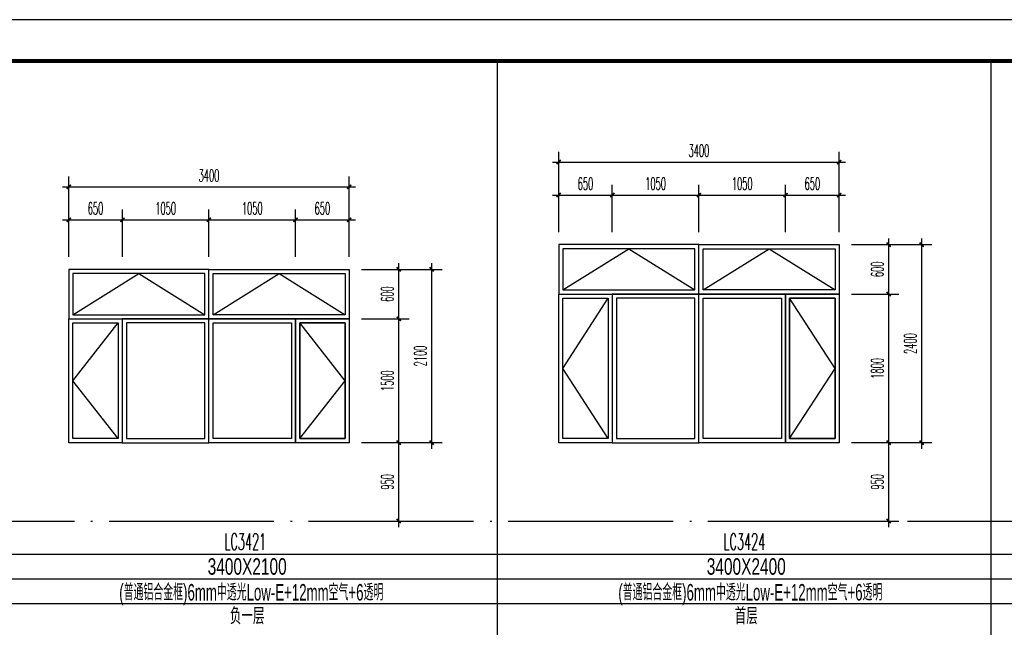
# Model space of a CAD drawing. Extents: x 1779708 to 7299578, y -1121471 to 88434.
# Tile 874 of 1056: x 6610300 to 6622236, y -951512 to -944150. Entities that reach past the tile are written whole.
import ezdxf
from ezdxf.enums import TextEntityAlignment as Align

# ---------------------------------------------------------------- set-up
doc = ezdxf.new("R2010")
doc.units = 0
doc.header["$LTSCALE"] = 1000
doc.header["$MEASUREMENT"] = 0
doc.linetypes.add('DOTE', pattern=[2.42, 2, -0.2, 0.02, -0.2])
doc.layers.get('0').update_dxf_attribs({"linetype": 'CONTINUOUS'})
doc.layers.get('Defpoints').update_dxf_attribs({"linetype": 'CONTINUOUS'})
for name, color, linetype in [('DOTE', 1, 'DOTE'), ('NONE', 7, 'CONTINUOUS'), ('PUB_DIM', 3, 'CONTINUOUS'), ('PUB_TAB', 7, 'CONTINUOUS'), ('PUB_TEXT', 7, 'CONTINUOUS'), ('PUB_TITLE', 4, 'CONTINUOUS'), ('WINDOW', 2, 'CONTINUOUS'), ('可见线', 6, 'CONTINUOUS'), ('立面细线', 114, 'CONTINUOUS')]:
    doc.layers.add(name, color=color, linetype=linetype)
doc.styles.add('_TCH_DIM_T3', font='SIMPLEX.shx', dxfattribs={"width": 0.494118, "bigfont": 'GBCBIG.shx'})
doc.styles.add('dim_font', font='SIMPLEX.shx', dxfattribs={"width": 0.8})
doc.styles.add('华正字体', font='huazheng.shx', dxfattribs={"width": 0.7, "bigfont": 'hztxt.shx'})
doc.dimstyles.new('_TCH_ARCH&&50', dxfattribs={"dimtxt": 148.75, "dimasz": 50, "dimexe": 125, "dimexo": 150, "dimgap": 63.125, "dimtad": 1, "dimdec": 0, "dimzin": 0, "dimdsep": 46, "dimtxsty": '_TCH_DIM_T3', "dimblk": 'ARCHTICK', "dimcen": 0.09, "dimdle": 75, "dimclrt": 7, "dimazin": 2, "dimtfac": 1, "dimtdec": 0, "dimtix": 1, "dimtmove": 2, "dimatfit": 3, "dimfxl": 250, "dimtolj": 1, "dimtzin": 0, "dimarcsym": 0})

# ---------------------------------------------------------------- blocks, each defined once
blk = doc.blocks.new('A$C3D8761CE')
at = {"layer": 'PUB_TITLE'}
blk.add_lwpolyline([(0, 0), (84100, 0), (84100, 59400), (0, 59400)], close=True, dxfattribs=at)
at = {"layer": 'PUB_TITLE', "const_width": 100}
blk.add_lwpolyline([(2500, 1000), (83100, 1000), (83100, 58400), (2500, 58400)], close=True, dxfattribs=at)
blk = doc.blocks.new('_ArchTick')
at = {"color": 0, "linetype": 'ByBlock', "const_width": 0.4}
blk.add_lwpolyline([(-0.5, -0.5), (0.5, 0.5)], dxfattribs=at)
blk = doc.blocks.new('*D3306')
at = {"layer": 'Defpoints', "color": 0, "transparency": 16777216}
for p in [(6614295, -947175), (6614895, -947175), (6614295, -947775)]:
    blk.add_point(p, dxfattribs=at)
at = {"layer": 'PUB_DIM', "color": 0, "lineweight": -2, "transparency": 16777216}
for p, q in [((6614445, -947175), (6615020, -947175)), ((6614895, -947850), (6614895, -947100)), ((6614445, -947775), (6615020, -947775))]:
    blk.add_line(p, q, dxfattribs=at)
at = {"layer": 'PUB_DIM', "color": 0, "lineweight": -2, "transparency": 16777216, "xscale": 50, "yscale": 50, "zscale": 50}
for p, rotation in [((6614895, -947175), 90), ((6614895, -947775), 270)]:
    blk.add_blockref('_ArchTick', p, dxfattribs=dict(at, rotation=rotation))
at = {"layer": 'PUB_DIM', "color": 7, "transparency": 16777216, "insert": (6614757, -947475), "char_height": 148.8, "attachment_point": 5, "rotation": 90, "style": '_TCH_DIM_T3'}
blk.add_mtext('\\A1;600', dxfattribs=at)
blk = doc.blocks.new('*D3307')
at = {"layer": 'Defpoints', "color": 0, "transparency": 16777216}
for p in [(6614295, -947775), (6614895, -947775), (6614295, -949275)]:
    blk.add_point(p, dxfattribs=at)
at = {"layer": 'PUB_DIM', "color": 0, "lineweight": -2, "transparency": 16777216}
for p, q in [((6614445, -947775), (6615020, -947775)), ((6614895, -949350), (6614895, -947700)), ((6614445, -949275), (6615020, -949275))]:
    blk.add_line(p, q, dxfattribs=at)
at = {"layer": 'PUB_DIM', "color": 0, "lineweight": -2, "transparency": 16777216, "xscale": 50, "yscale": 50, "zscale": 50}
for p, rotation in [((6614895, -947775), 90), ((6614895, -949275), 270)]:
    blk.add_blockref('_ArchTick', p, dxfattribs=dict(at, rotation=rotation))
at = {"layer": 'PUB_DIM', "color": 7, "transparency": 16777216, "insert": (6614757, -948525), "char_height": 148.8, "attachment_point": 5, "rotation": 90, "style": '_TCH_DIM_T3'}
blk.add_mtext('\\A1;1500', dxfattribs=at)
blk = doc.blocks.new('*D3308')
at = {"layer": 'Defpoints', "color": 0, "transparency": 16777216}
for p in [(6614295, -949275), (6614895, -949275), (6614295, -950225)]:
    blk.add_point(p, dxfattribs=at)
at = {"layer": 'PUB_DIM', "color": 0, "lineweight": -2, "transparency": 16777216}
for p, q in [((6614895, -950300), (6614895, -949200)), ((6614445, -949275), (6615020, -949275)), ((6614445, -950225), (6615020, -950225))]:
    blk.add_line(p, q, dxfattribs=at)
at = {"layer": 'PUB_DIM', "color": 0, "lineweight": -2, "transparency": 16777216, "xscale": 50, "yscale": 50, "zscale": 50}
for p, rotation in [((6614895, -949275), 90), ((6614895, -950225), 270)]:
    blk.add_blockref('_ArchTick', p, dxfattribs=dict(at, rotation=rotation))
at = {"layer": 'PUB_DIM', "color": 7, "transparency": 16777216, "insert": (6614757, -949750), "char_height": 148.8, "attachment_point": 5, "rotation": 90, "style": '_TCH_DIM_T3'}
blk.add_mtext('\\A1;950', dxfattribs=at)
blk = doc.blocks.new('*D3309')
at = {"layer": 'Defpoints', "color": 0, "transparency": 16777216}
for p in [(6611545, -946575), (6610895, -947175), (6611545, -947175)]:
    blk.add_point(p, dxfattribs=at)
at = {"layer": 'PUB_DIM', "color": 0, "lineweight": -2, "transparency": 16777216}
for p, q in [((6610895, -947025), (6610895, -946450)), ((6611545, -947025), (6611545, -946450)), ((6610820, -946575), (6611620, -946575))]:
    blk.add_line(p, q, dxfattribs=at)
at = {"layer": 'PUB_DIM', "color": 0, "lineweight": -2, "transparency": 16777216, "xscale": 50, "yscale": 50, "zscale": 50, "rotation": 180}
blk.add_blockref('_ArchTick', (6610895, -946575), dxfattribs=at)
at = {"layer": 'PUB_DIM', "color": 0, "lineweight": -2, "transparency": 16777216, "xscale": 50, "yscale": 50, "zscale": 50}
blk.add_blockref('_ArchTick', (6611545, -946575), dxfattribs=at)
at = {"layer": 'PUB_DIM', "color": 7, "transparency": 16777216, "insert": (6611220, -946437), "char_height": 148.8, "attachment_point": 5, "style": '_TCH_DIM_T3'}
blk.add_mtext('\\A1;650', dxfattribs=at)
blk = doc.blocks.new('*D3310')
at = {"layer": 'Defpoints', "color": 0, "transparency": 16777216}
for p in [(6612595, -946575), (6611545, -947175), (6612595, -947175)]:
    blk.add_point(p, dxfattribs=at)
at = {"layer": 'PUB_DIM', "color": 0, "lineweight": -2, "transparency": 16777216}
for p, q in [((6611545, -947025), (6611545, -946450)), ((6612595, -947025), (6612595, -946450)), ((6611470, -946575), (6612670, -946575))]:
    blk.add_line(p, q, dxfattribs=at)
at = {"layer": 'PUB_DIM', "color": 0, "lineweight": -2, "transparency": 16777216, "xscale": 50, "yscale": 50, "zscale": 50, "rotation": 180}
blk.add_blockref('_ArchTick', (6611545, -946575), dxfattribs=at)
at = {"layer": 'PUB_DIM', "color": 0, "lineweight": -2, "transparency": 16777216, "xscale": 50, "yscale": 50, "zscale": 50}
blk.add_blockref('_ArchTick', (6612595, -946575), dxfattribs=at)
at = {"layer": 'PUB_DIM', "color": 7, "transparency": 16777216, "insert": (6612070, -946437), "char_height": 148.8, "attachment_point": 5, "style": '_TCH_DIM_T3'}
blk.add_mtext('\\A1;1050', dxfattribs=at)
blk = doc.blocks.new('*D3311')
at = {"layer": 'Defpoints', "color": 0, "transparency": 16777216}
for p in [(6613645, -946575), (6612595, -947175), (6613645, -947175)]:
    blk.add_point(p, dxfattribs=at)
at = {"layer": 'PUB_DIM', "color": 0, "lineweight": -2, "transparency": 16777216}
for p, q in [((6612595, -947025), (6612595, -946450)), ((6613645, -947025), (6613645, -946450)), ((6612520, -946575), (6613720, -946575))]:
    blk.add_line(p, q, dxfattribs=at)
at = {"layer": 'PUB_DIM', "color": 0, "lineweight": -2, "transparency": 16777216, "xscale": 50, "yscale": 50, "zscale": 50, "rotation": 180}
blk.add_blockref('_ArchTick', (6612595, -946575), dxfattribs=at)
at = {"layer": 'PUB_DIM', "color": 0, "lineweight": -2, "transparency": 16777216, "xscale": 50, "yscale": 50, "zscale": 50}
blk.add_blockref('_ArchTick', (6613645, -946575), dxfattribs=at)
at = {"layer": 'PUB_DIM', "color": 7, "transparency": 16777216, "insert": (6613120, -946437), "char_height": 148.8, "attachment_point": 5, "style": '_TCH_DIM_T3'}
blk.add_mtext('\\A1;1050', dxfattribs=at)
blk = doc.blocks.new('*D3312')
at = {"layer": 'Defpoints', "color": 0, "transparency": 16777216}
for p in [(6614295, -946575), (6613645, -947175), (6614295, -947175)]:
    blk.add_point(p, dxfattribs=at)
at = {"layer": 'PUB_DIM', "color": 0, "lineweight": -2, "transparency": 16777216}
for p, q in [((6613645, -947025), (6613645, -946450)), ((6614295, -947025), (6614295, -946450)), ((6613570, -946575), (6614370, -946575))]:
    blk.add_line(p, q, dxfattribs=at)
at = {"layer": 'PUB_DIM', "color": 0, "lineweight": -2, "transparency": 16777216, "xscale": 50, "yscale": 50, "zscale": 50, "rotation": 180}
blk.add_blockref('_ArchTick', (6613645, -946575), dxfattribs=at)
at = {"layer": 'PUB_DIM', "color": 0, "lineweight": -2, "transparency": 16777216, "xscale": 50, "yscale": 50, "zscale": 50}
blk.add_blockref('_ArchTick', (6614295, -946575), dxfattribs=at)
at = {"layer": 'PUB_DIM', "color": 7, "transparency": 16777216, "insert": (6613970, -946437), "char_height": 148.8, "attachment_point": 5, "style": '_TCH_DIM_T3'}
blk.add_mtext('\\A1;650', dxfattribs=at)
blk = doc.blocks.new('*D3313')
at = {"layer": 'Defpoints', "color": 0, "transparency": 16777216}
for p in [(6614295, -946175), (6610895, -947025), (6614295, -947025)]:
    blk.add_point(p, dxfattribs=at)
at = {"layer": 'PUB_DIM', "color": 0, "lineweight": -2, "transparency": 16777216}
for p, q in [((6610895, -946875), (6610895, -946050)), ((6614295, -946875), (6614295, -946050)), ((6610820, -946175), (6614370, -946175))]:
    blk.add_line(p, q, dxfattribs=at)
at = {"layer": 'PUB_DIM', "color": 0, "lineweight": -2, "transparency": 16777216, "xscale": 50, "yscale": 50, "zscale": 50, "rotation": 180}
blk.add_blockref('_ArchTick', (6610895, -946175), dxfattribs=at)
at = {"layer": 'PUB_DIM', "color": 0, "lineweight": -2, "transparency": 16777216, "xscale": 50, "yscale": 50, "zscale": 50}
blk.add_blockref('_ArchTick', (6614295, -946175), dxfattribs=at)
at = {"layer": 'PUB_DIM', "color": 7, "transparency": 16777216, "insert": (6612595, -946038), "char_height": 148.8, "attachment_point": 5, "style": '_TCH_DIM_T3'}
blk.add_mtext('\\A1;3400', dxfattribs=at)
blk = doc.blocks.new('*D3314')
at = {"layer": 'Defpoints', "color": 0, "transparency": 16777216}
for p in [(6614445, -947175), (6615295, -947175), (6614445, -949275)]:
    blk.add_point(p, dxfattribs=at)
at = {"layer": 'PUB_DIM', "color": 0, "lineweight": -2, "transparency": 16777216}
for p, q in [((6614595, -947175), (6615420, -947175)), ((6615295, -949350), (6615295, -947100)), ((6614595, -949275), (6615420, -949275))]:
    blk.add_line(p, q, dxfattribs=at)
at = {"layer": 'PUB_DIM', "color": 0, "lineweight": -2, "transparency": 16777216, "xscale": 50, "yscale": 50, "zscale": 50}
for p, rotation in [((6615295, -947175), 90), ((6615295, -949275), 270)]:
    blk.add_blockref('_ArchTick', p, dxfattribs=dict(at, rotation=rotation))
at = {"layer": 'PUB_DIM', "color": 7, "transparency": 16777216, "insert": (6615157, -948225), "char_height": 148.8, "attachment_point": 5, "rotation": 90, "style": '_TCH_DIM_T3'}
blk.add_mtext('\\A1;2100', dxfattribs=at)
blk = doc.blocks.new('*D3315')
at = {"layer": 'Defpoints', "color": 0, "transparency": 16777216}
for p in [(6620234, -946875), (6620834, -946875), (6620234, -947475)]:
    blk.add_point(p, dxfattribs=at)
at = {"layer": 'PUB_DIM', "color": 0, "lineweight": -2, "transparency": 16777216}
for p, q in [((6620834, -947550), (6620834, -946800)), ((6620384, -946875), (6620959, -946875)), ((6620384, -947475), (6620959, -947475))]:
    blk.add_line(p, q, dxfattribs=at)
at = {"layer": 'PUB_DIM', "color": 0, "lineweight": -2, "transparency": 16777216, "xscale": 50, "yscale": 50, "zscale": 50}
for p, rotation in [((6620834, -946875), 90), ((6620834, -947475), 270)]:
    blk.add_blockref('_ArchTick', p, dxfattribs=dict(at, rotation=rotation))
at = {"layer": 'PUB_DIM', "color": 7, "transparency": 16777216, "insert": (6620697, -947175), "char_height": 148.8, "attachment_point": 5, "rotation": 90, "style": '_TCH_DIM_T3'}
blk.add_mtext('\\A1;600', dxfattribs=at)
blk = doc.blocks.new('*D3316')
at = {"layer": 'Defpoints', "color": 0, "transparency": 16777216}
for p in [(6620234, -947475), (6620834, -947475), (6620234, -949275)]:
    blk.add_point(p, dxfattribs=at)
at = {"layer": 'PUB_DIM', "color": 0, "lineweight": -2, "transparency": 16777216}
for p, q in [((6620834, -949350), (6620834, -947400)), ((6620384, -947475), (6620959, -947475)), ((6620384, -949275), (6620959, -949275))]:
    blk.add_line(p, q, dxfattribs=at)
at = {"layer": 'PUB_DIM', "color": 0, "lineweight": -2, "transparency": 16777216, "xscale": 50, "yscale": 50, "zscale": 50}
for p, rotation in [((6620834, -947475), 90), ((6620834, -949275), 270)]:
    blk.add_blockref('_ArchTick', p, dxfattribs=dict(at, rotation=rotation))
at = {"layer": 'PUB_DIM', "color": 7, "transparency": 16777216, "insert": (6620697, -948375), "char_height": 148.8, "attachment_point": 5, "rotation": 90, "style": '_TCH_DIM_T3'}
blk.add_mtext('\\A1;1800', dxfattribs=at)
blk = doc.blocks.new('*D3317')
at = {"layer": 'Defpoints', "color": 0, "transparency": 16777216}
for p in [(6620234, -949275), (6620834, -949275), (6620234, -950225)]:
    blk.add_point(p, dxfattribs=at)
at = {"layer": 'PUB_DIM', "color": 0, "lineweight": -2, "transparency": 16777216}
for p, q in [((6620834, -950300), (6620834, -949200)), ((6620384, -949275), (6620959, -949275)), ((6620384, -950225), (6620959, -950225))]:
    blk.add_line(p, q, dxfattribs=at)
at = {"layer": 'PUB_DIM', "color": 0, "lineweight": -2, "transparency": 16777216, "xscale": 50, "yscale": 50, "zscale": 50}
for p, rotation in [((6620834, -949275), 90), ((6620834, -950225), 270)]:
    blk.add_blockref('_ArchTick', p, dxfattribs=dict(at, rotation=rotation))
at = {"layer": 'PUB_DIM', "color": 7, "transparency": 16777216, "insert": (6620697, -949750), "char_height": 148.8, "attachment_point": 5, "rotation": 90, "style": '_TCH_DIM_T3'}
blk.add_mtext('\\A1;950', dxfattribs=at)
blk = doc.blocks.new('*D3318')
at = {"layer": 'Defpoints', "color": 0, "transparency": 16777216}
for p in [(6617484, -946275), (6616834, -946875), (6617484, -946875)]:
    blk.add_point(p, dxfattribs=at)
at = {"layer": 'PUB_DIM', "color": 0, "lineweight": -2, "transparency": 16777216}
for p, q in [((6616834, -946725), (6616834, -946150)), ((6617484, -946725), (6617484, -946150)), ((6616759, -946275), (6617559, -946275))]:
    blk.add_line(p, q, dxfattribs=at)
at = {"layer": 'PUB_DIM', "color": 0, "lineweight": -2, "transparency": 16777216, "xscale": 50, "yscale": 50, "zscale": 50, "rotation": 180}
blk.add_blockref('_ArchTick', (6616834, -946275), dxfattribs=at)
at = {"layer": 'PUB_DIM', "color": 0, "lineweight": -2, "transparency": 16777216, "xscale": 50, "yscale": 50, "zscale": 50}
blk.add_blockref('_ArchTick', (6617484, -946275), dxfattribs=at)
at = {"layer": 'PUB_DIM', "color": 7, "transparency": 16777216, "insert": (6617159, -946137), "char_height": 148.8, "attachment_point": 5, "style": '_TCH_DIM_T3'}
blk.add_mtext('\\A1;650', dxfattribs=at)
blk = doc.blocks.new('*D3319')
at = {"layer": 'Defpoints', "color": 0, "transparency": 16777216}
for p in [(6618534, -946275), (6617484, -946875), (6618534, -946875)]:
    blk.add_point(p, dxfattribs=at)
at = {"layer": 'PUB_DIM', "color": 0, "lineweight": -2, "transparency": 16777216}
for p, q in [((6617484, -946725), (6617484, -946150)), ((6618534, -946725), (6618534, -946150)), ((6617409, -946275), (6618609, -946275))]:
    blk.add_line(p, q, dxfattribs=at)
at = {"layer": 'PUB_DIM', "color": 0, "lineweight": -2, "transparency": 16777216, "xscale": 50, "yscale": 50, "zscale": 50, "rotation": 180}
blk.add_blockref('_ArchTick', (6617484, -946275), dxfattribs=at)
at = {"layer": 'PUB_DIM', "color": 0, "lineweight": -2, "transparency": 16777216, "xscale": 50, "yscale": 50, "zscale": 50}
blk.add_blockref('_ArchTick', (6618534, -946275), dxfattribs=at)
at = {"layer": 'PUB_DIM', "color": 7, "transparency": 16777216, "insert": (6618009, -946137), "char_height": 148.8, "attachment_point": 5, "style": '_TCH_DIM_T3'}
blk.add_mtext('\\A1;1050', dxfattribs=at)
blk = doc.blocks.new('*D3320')
at = {"layer": 'Defpoints', "color": 0, "transparency": 16777216}
for p in [(6619584, -946275), (6618534, -946875), (6619584, -946875)]:
    blk.add_point(p, dxfattribs=at)
at = {"layer": 'PUB_DIM', "color": 0, "lineweight": -2, "transparency": 16777216}
for p, q in [((6618534, -946725), (6618534, -946150)), ((6619584, -946725), (6619584, -946150)), ((6618459, -946275), (6619659, -946275))]:
    blk.add_line(p, q, dxfattribs=at)
at = {"layer": 'PUB_DIM', "color": 0, "lineweight": -2, "transparency": 16777216, "xscale": 50, "yscale": 50, "zscale": 50, "rotation": 180}
blk.add_blockref('_ArchTick', (6618534, -946275), dxfattribs=at)
at = {"layer": 'PUB_DIM', "color": 0, "lineweight": -2, "transparency": 16777216, "xscale": 50, "yscale": 50, "zscale": 50}
blk.add_blockref('_ArchTick', (6619584, -946275), dxfattribs=at)
at = {"layer": 'PUB_DIM', "color": 7, "transparency": 16777216, "insert": (6619059, -946137), "char_height": 148.8, "attachment_point": 5, "style": '_TCH_DIM_T3'}
blk.add_mtext('\\A1;1050', dxfattribs=at)
blk = doc.blocks.new('*D3321')
at = {"layer": 'Defpoints', "color": 0, "transparency": 16777216}
for p in [(6620234, -946275), (6619584, -946875), (6620234, -946875)]:
    blk.add_point(p, dxfattribs=at)
at = {"layer": 'PUB_DIM', "color": 0, "lineweight": -2, "transparency": 16777216}
for p, q in [((6619584, -946725), (6619584, -946150)), ((6620234, -946725), (6620234, -946150)), ((6619509, -946275), (6620309, -946275))]:
    blk.add_line(p, q, dxfattribs=at)
at = {"layer": 'PUB_DIM', "color": 0, "lineweight": -2, "transparency": 16777216, "xscale": 50, "yscale": 50, "zscale": 50, "rotation": 180}
blk.add_blockref('_ArchTick', (6619584, -946275), dxfattribs=at)
at = {"layer": 'PUB_DIM', "color": 0, "lineweight": -2, "transparency": 16777216, "xscale": 50, "yscale": 50, "zscale": 50}
blk.add_blockref('_ArchTick', (6620234, -946275), dxfattribs=at)
at = {"layer": 'PUB_DIM', "color": 7, "transparency": 16777216, "insert": (6619909, -946137), "char_height": 148.8, "attachment_point": 5, "style": '_TCH_DIM_T3'}
blk.add_mtext('\\A1;650', dxfattribs=at)
blk = doc.blocks.new('*D3322')
at = {"layer": 'Defpoints', "color": 0, "transparency": 16777216}
for p in [(6620234, -945875), (6616834, -946725), (6620234, -946725)]:
    blk.add_point(p, dxfattribs=at)
at = {"layer": 'PUB_DIM', "color": 0, "lineweight": -2, "transparency": 16777216}
for p, q in [((6616834, -946575), (6616834, -945750)), ((6620234, -946575), (6620234, -945750)), ((6616759, -945875), (6620309, -945875))]:
    blk.add_line(p, q, dxfattribs=at)
at = {"layer": 'PUB_DIM', "color": 0, "lineweight": -2, "transparency": 16777216, "xscale": 50, "yscale": 50, "zscale": 50, "rotation": 180}
blk.add_blockref('_ArchTick', (6616834, -945875), dxfattribs=at)
at = {"layer": 'PUB_DIM', "color": 0, "lineweight": -2, "transparency": 16777216, "xscale": 50, "yscale": 50, "zscale": 50}
blk.add_blockref('_ArchTick', (6620234, -945875), dxfattribs=at)
at = {"layer": 'PUB_DIM', "color": 7, "transparency": 16777216, "insert": (6618534, -945738), "char_height": 148.8, "attachment_point": 5, "style": '_TCH_DIM_T3'}
blk.add_mtext('\\A1;3400', dxfattribs=at)
blk = doc.blocks.new('*D3323')
at = {"layer": 'Defpoints', "color": 0, "transparency": 16777216}
for p in [(6620384, -946875), (6621234, -946875), (6620384, -949275)]:
    blk.add_point(p, dxfattribs=at)
at = {"layer": 'PUB_DIM', "color": 0, "lineweight": -2, "transparency": 16777216}
for p, q in [((6621234, -949350), (6621234, -946800)), ((6620534, -946875), (6621359, -946875)), ((6620534, -949275), (6621359, -949275))]:
    blk.add_line(p, q, dxfattribs=at)
at = {"layer": 'PUB_DIM', "color": 0, "lineweight": -2, "transparency": 16777216, "xscale": 50, "yscale": 50, "zscale": 50}
for p, rotation in [((6621234, -946875), 90), ((6621234, -949275), 270)]:
    blk.add_blockref('_ArchTick', p, dxfattribs=dict(at, rotation=rotation))
at = {"layer": 'PUB_DIM', "color": 7, "transparency": 16777216, "insert": (6621097, -948075), "char_height": 148.8, "attachment_point": 5, "rotation": 90, "style": '_TCH_DIM_T3'}
blk.add_mtext('\\A1;2400', dxfattribs=at)

msp = doc.modelspace()

# ---------------------------------------------------------------- linework, layer by layer
at = {"layer": 'DOTE'}
msp.add_line((6604123.1, -950225.2), (6640023.1, -950225.2), dxfattribs=at)
at = {"layer": 'PUB_TAB'}
for p, q in [((6616089.7, -944650.2), (6616089.7, -959000.2)), ((6622073.1, -944650.2), (6622073.1, -973350.2)), ((6603223.1, -950625.2), (6640023.1, -950625.2)), ((6603223.1, -950925.2), (6640023.1, -950925.2)), ((6603223.1, -951225.2), (6640023.1, -951225.2))]:
    msp.add_line(p, q, dxfattribs=at)
at = {"layer": 'WINDOW'}
for points in [[(6616833.9, -947475.2), (6618533.9, -947475.2), (6618533.9, -946875.2), (6616833.9, -946875.2)], [(6618533.9, -946875.2), (6620233.9, -946875.2), (6620233.9, -947475.2), (6618533.9, -947475.2)], [(6610894.5, -947775.2), (6612594.5, -947775.2), (6612594.5, -947175.2), (6610894.5, -947175.2)], [(6612594.5, -947175.2), (6614294.5, -947175.2), (6614294.5, -947775.2), (6612594.5, -947775.2)], [(6617483.9, -949275.2), (6616833.9, -949275.2), (6616833.9, -947475.2), (6617483.9, -947475.2)], [(6618533.9, -947475.2), (6617483.9, -947475.2), (6617483.9, -949275.2), (6618533.9, -949275.2)], [(6619583.9, -949275.2), (6618533.9, -949275.2), (6618533.9, -947475.2), (6619583.9, -947475.2)], [(6619583.9, -947475.2), (6620233.9, -947475.2), (6620233.9, -949275.2), (6619583.9, -949275.2)], [(6611544.5, -949275.2), (6610894.5, -949275.2), (6610894.5, -947775.2), (6611544.5, -947775.2)], [(6612594.5, -947775.2), (6611544.5, -947775.2), (6611544.5, -949275.2), (6612594.5, -949275.2)], [(6613644.5, -949275.2), (6612594.5, -949275.2), (6612594.5, -947775.2), (6613644.5, -947775.2)], [(6613644.5, -947775.2), (6614294.5, -947775.2), (6614294.5, -949275.2), (6613644.5, -949275.2)]]:
    msp.add_lwpolyline(points, close=True, dxfattribs=at)
at = {"layer": '立面细线'}
for points in [[(6616883.9, -947425.2), (6618483.9, -947425.2), (6618483.9, -946925.2), (6616883.9, -946925.2)], [(6618583.9, -946925.2), (6620183.9, -946925.2), (6620183.9, -947425.2), (6618583.9, -947425.2)], [(6610944.5, -947725.2), (6612544.5, -947725.2), (6612544.5, -947225.2), (6610944.5, -947225.2)], [(6612644.5, -947225.2), (6614244.5, -947225.2), (6614244.5, -947725.2), (6612644.5, -947725.2)], [(6617433.9, -949225.2), (6616883.9, -949225.2), (6616883.9, -947525.2), (6617433.9, -947525.2)], [(6618483.9, -947525.2), (6617533.9, -947525.2), (6617533.9, -949225.2), (6618483.9, -949225.2)], [(6619533.9, -949225.2), (6618583.9, -949225.2), (6618583.9, -947525.2), (6619533.9, -947525.2)], [(6619633.9, -947525.2), (6620183.9, -947525.2), (6620183.9, -949225.2), (6619633.9, -949225.2)], [(6611494.5, -949225.2), (6610944.5, -949225.2), (6610944.5, -947825.2), (6611494.5, -947825.2)], [(6612544.5, -947825.2), (6611594.5, -947825.2), (6611594.5, -949225.2), (6612544.5, -949225.2)], [(6613594.5, -949225.2), (6612644.5, -949225.2), (6612644.5, -947825.2), (6613594.5, -947825.2)], [(6613694.5, -947825.2), (6614244.5, -947825.2), (6614244.5, -949225.2), (6613694.5, -949225.2)]]:
    msp.add_lwpolyline(points, close=True, dxfattribs=at)
for points in [[(6616883.9, -947425.2), (6617683.9, -946925.2), (6618483.9, -947425.2)], [(6618583.9, -947425.2), (6619383.9, -946925.2), (6620183.9, -947425.2)], [(6610944.5, -947725.2), (6611744.5, -947225.2), (6612544.5, -947725.2)], [(6612644.5, -947725.2), (6613444.5, -947225.2), (6614244.5, -947725.2)], [(6617433.9, -949225.2), (6616883.9, -949225.2), (6616883.9, -947525.2), (6617433.9, -947525.2), (6617433.9, -949225.2), (6616883.9, -948375.2), (6617433.9, -947525.2)], [(6619633.9, -949225.2), (6620183.9, -949225.2), (6620183.9, -947525.2), (6619633.9, -947525.2), (6619633.9, -949225.2), (6620183.9, -948375.2), (6619633.9, -947525.2)], [(6611494.5, -949225.2), (6610944.5, -949225.2), (6610944.5, -947825.2), (6611494.5, -947825.2), (6611494.5, -949225.2), (6610944.5, -948525.2), (6611494.5, -947825.2)], [(6613694.5, -949225.2), (6614244.5, -949225.2), (6614244.5, -947825.2), (6613694.5, -947825.2), (6613694.5, -949225.2), (6614244.5, -948525.2), (6613694.5, -947825.2)]]:
    msp.add_lwpolyline(points, dxfattribs=at)

# ---------------------------------------------------------------- block references
at = {"layer": '可见线', "xscale": 0.5, "yscale": 0.5, "zscale": 0.5}
msp.add_blockref('A$C3D8761CE', (6601973.1, -973850.2), dxfattribs=at)

# ---------------------------------------------------------------- texts
at = {"layer": 'NONE', "style": 'dim_font', "width": 0.5}
for s, p in [('LC3421', (6612782.6, -950574)), ('LC3424', (6618832.2, -950574))]:
    msp.add_text(s, height=200, dxfattribs=at).set_placement(p)
at = {"layer": 'PUB_TAB', "style": '华正字体', "width": 0.7}
for s, p in [('3400X2100', (6613058, -950875.2)), ('3400X2400', (6619107.7, -950875.2)), ('负一层', (6613058, -951475.2)), ('首层', (6619107.7, -951475.2))]:
    msp.add_text(s, height=200, dxfattribs=at).set_placement(p, align=Align.CENTER)
at = {"layer": 'PUB_TEXT', "style": '华正字体', "width": 0.6}
for p in [(6613107.7, -951187.8), (6619157.3, -951187.8)]:
    msp.add_text('(普通铝合金框)6mm中透光Low-E+12mm空气+6透明', height=200, dxfattribs=at).set_placement(p, align=Align.CENTER)

# ---------------------------------------------------------------- dimensions: what is measured, and where the dimension line sits
at = {"layer": 'PUB_DIM'}
for p1, p2, distance, picture, middle in [((6616833.9, -946725.2), (6620233.9, -946725.2), 849.9, '*D3322', (6618533.9, -945737.8)), ((6610894.5, -947025.2), (6614294.5, -947025.2), 849.9, '*D3313', (6612594.5, -946037.8)), ((6616833.9, -946875.2), (6617483.9, -946875.2), 600.4, '*D3318', (6617158.9, -946137.3)), ((6617483.9, -946875.2), (6618533.9, -946875.2), 600.4, '*D3319', (6618008.9, -946137.3)), ((6618533.9, -946875.2), (6619583.9, -946875.2), 600.4, '*D3320', (6619058.9, -946137.3)), ((6619583.9, -946875.2), (6620233.9, -946875.2), 600.4, '*D3321', (6619908.9, -946137.3)), ((6610894.5, -947175.2), (6611544.5, -947175.2), 600.4, '*D3309', (6611219.5, -946437.3)), ((6611544.5, -947175.2), (6612594.5, -947175.2), 600.4, '*D3310', (6612069.5, -946437.3)), ((6612594.5, -947175.2), (6613644.5, -947175.2), 600.4, '*D3311', (6613119.5, -946437.3)), ((6613644.5, -947175.2), (6614294.5, -947175.2), 600.4, '*D3312', (6613969.5, -946437.3)), ((6620233.9, -947475.2), (6620233.9, -946875.2), -600.3, '*D3315', (6620696.7, -947175.2)), ((6620383.9, -949275.2), (6620383.9, -946875.2), -850.5, '*D3323', (6621096.9, -948075.2)), ((6614294.5, -947775.2), (6614294.5, -947175.2), -600.3, '*D3306', (6614757.3, -947475.2)), ((6614444.5, -949275.2), (6614444.5, -947175.2), -850.5, '*D3314', (6615157.5, -948225.2)), ((6620233.9, -949275.2), (6620233.9, -947475.2), -600.3, '*D3316', (6620696.7, -948375.2)), ((6614294.5, -949275.2), (6614294.5, -947775.2), -600.3, '*D3307', (6614757.3, -948525.2)), ((6614294.5, -950225.2), (6614294.5, -949275.2), -600.3, '*D3308', (6614757.3, -949750.2)), ((6620233.9, -950225.2), (6620233.9, -949275.2), -600.3, '*D3317', (6620696.7, -949750.2))]:
    dim = msp.add_aligned_dim(p1=p1, p2=p2, distance=distance, dimstyle='_TCH_ARCH&&50', dxfattribs=at)
    dim.commit()
    dim.dimension.update_dxf_attribs({"geometry": picture, "text_midpoint": middle})

doc.saveas('drawing.dxf')
